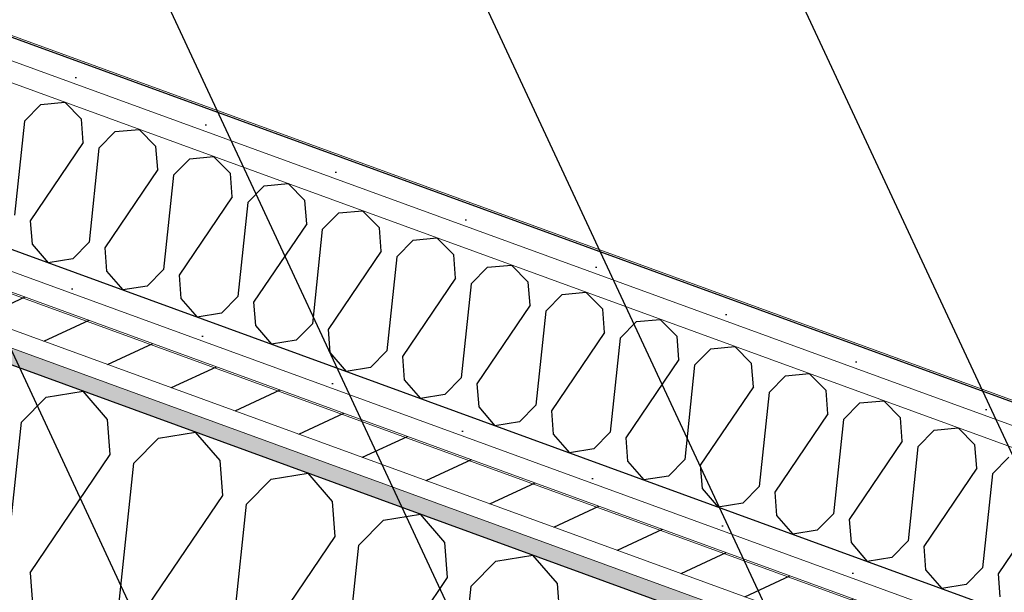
# Model space of a CAD drawing. Header units: millimetres. Extents: x 112481703 to 112588235, y 1264638581 to 1264713486.
# Tile 448 of 487: x 112584044 to 112584660, y 1264689096 to 1264689454. Entities that reach past the tile are written whole.
import ezdxf
from ezdxf.enums import TextEntityAlignment as Align

# ---------------------------------------------------------------- set-up
doc = ezdxf.new("R2010")
doc.units = ezdxf.units.MM
doc.header["$LTSCALE"] = 0.5
doc.header["$MEASUREMENT"] = 0
doc.linetypes.add('PLINE', pattern=[0])
doc.layers.add('235- Utvendig kledning og overflate', color=7, linetype='Continuous', lineweight=0)
doc.layers.add('236- Innvendig kledning og overflate', color=7, linetype='Continuous', lineweight=0)
for name, color, linetype in [('862- M___Nettoareal', 7, 'Continuous'), ('862- M___Nettoareal (1-100)', 7, 'Continuous'), ('862- M___Nettoareal(Polylinje)', 7, 'Continuous'), ('LA_farge_dekke_asfalt2', 7, 'Continuous'), ('Yttervegger.A225', 7, 'Continuous'), ('Yttervegger.A225 (Skravur)', 7, 'Continuous')]:
    doc.layers.add(name, color=color, linetype=linetype)
doc.styles.add('GENERATED_STYLE_1', font='arial.ttf')
pattern_1 = [(249.956, (112557650, 1264717795), (-81.357, 29.68231), [0, -50]), (249.956, (112557682.11, 1264717756.67), (-81.357, 29.68231), [0, -50])]

# ---------------------------------------------------------------- blocks, each defined once
blk = doc.blocks.new('Teknisk rom_20_17', base_point=(112585163.88, 1264690336.62))
at = {"layer": '862- M___Nettoareal(Polylinje)', "linetype": 'PLINE', "flags": 128}
blk.add_lwpolyline([(112587298.86, 1264690713.79), (112583189.99, 1264692212.87), (112582397.97, 1264690041.99), (112586506.83, 1264688542.91)], close=True, dxfattribs=at)
blk = doc.blocks.new('*X299', base_point=(112557650, 1264717795))
at = {"layer": 'Yttervegger.A225 (Skravur)', "linetype": 'PLINE'}
for p, q in [((112584047.19, 1264689390.59), (112584057.42, 1264689400.99)), ((112584057.42, 1264689400.99), (112584072.33, 1264689402.37)), ((112584082.85, 1264689391.71), (112584072.33, 1264689402.37)), ((112584047.19, 1264689390.59), (112584040.99, 1264689331.66)), ((112584083.98, 1264689377.17), (112584082.85, 1264689391.71)), ((112584103.99, 1264689384), (112584118.9, 1264689385.38)), ((112584129.43, 1264689374.72), (112584118.9, 1264689385.38)), ((112584093.76, 1264689373.6), (112584103.99, 1264689384)), ((112584083.98, 1264689377.17), (112584050.77, 1264689328.09)), ((112584093.76, 1264689373.6), (112584087.56, 1264689314.67)), ((112584130.55, 1264689360.18), (112584129.43, 1264689374.72)), ((112584140.34, 1264689356.61), (112584150.56, 1264689367.01)), ((112584150.56, 1264689367.01), (112584165.47, 1264689368.39)), ((112584176, 1264689357.73), (112584165.47, 1264689368.39)), ((112584130.55, 1264689360.18), (112584097.35, 1264689311.1)), ((112584140.34, 1264689356.61), (112584134.13, 1264689297.68)), ((112584177.12, 1264689343.19), (112584176, 1264689357.73)), ((112584186.91, 1264689339.62), (112584197.13, 1264689350.02)), ((112584197.13, 1264689350.02), (112584212.05, 1264689351.4)), ((112584222.57, 1264689340.74), (112584212.05, 1264689351.4)), ((112584177.12, 1264689343.19), (112584143.92, 1264689294.11)), ((112584186.91, 1264689339.62), (112584180.7, 1264689280.69)), ((112584223.69, 1264689326.2), (112584222.57, 1264689340.74)), ((112584233.48, 1264689322.63), (112584243.7, 1264689333.03)), ((112584243.7, 1264689333.03), (112584258.62, 1264689334.41)), ((112584269.14, 1264689323.75), (112584258.62, 1264689334.41)), ((112584050.77, 1264689328.09), (112584051.9, 1264689313.55)), ((112584223.69, 1264689326.2), (112584190.49, 1264689277.12)), ((112584233.48, 1264689322.63), (112584227.28, 1264689263.7)), ((112584270.27, 1264689309.21), (112584269.14, 1264689323.75)), ((112584290.28, 1264689316.04), (112584305.19, 1264689317.42)), ((112584315.71, 1264689306.76), (112584305.19, 1264689317.42)), ((112584051.9, 1264689313.55), (112584062.03, 1264689301.81)), ((112584087.56, 1264689314.67), (112584077.34, 1264689304.27)), ((112584097.35, 1264689311.1), (112584098.47, 1264689296.56)), ((112584280.05, 1264689305.64), (112584290.28, 1264689316.04)), ((112584077.34, 1264689304.27), (112584062.03, 1264689301.81)), ((112584270.27, 1264689309.21), (112584237.06, 1264689260.13)), ((112584280.05, 1264689305.64), (112584273.85, 1264689246.71)), ((112584316.84, 1264689292.22), (112584315.71, 1264689306.76)), ((112584326.62, 1264689288.65), (112584336.85, 1264689299.05)), ((112584336.85, 1264689299.05), (112584351.76, 1264689300.43)), ((112584362.28, 1264689289.77), (112584351.76, 1264689300.43)), ((112584098.47, 1264689296.56), (112584108.6, 1264689284.82)), ((112584134.13, 1264689297.68), (112584123.91, 1264689287.28)), ((112584143.92, 1264689294.11), (112584145.04, 1264689279.57)), ((112584316.84, 1264689292.22), (112584283.63, 1264689243.14)), ((112584123.91, 1264689287.28), (112584108.6, 1264689284.82)), ((112584326.62, 1264689288.65), (112584320.42, 1264689229.72)), ((112584363.41, 1264689275.22), (112584362.28, 1264689289.77)), ((112584145.04, 1264689279.57), (112584155.17, 1264689267.83)), ((112584180.7, 1264689280.69), (112584170.48, 1264689270.29)), ((112584373.19, 1264689271.65), (112584383.42, 1264689282.06)), ((112584383.42, 1264689282.06), (112584398.33, 1264689283.43)), ((112584408.85, 1264689272.78), (112584398.33, 1264689283.43)), ((112584190.49, 1264689277.12), (112584191.61, 1264689262.58)), ((112584363.41, 1264689275.22), (112584330.2, 1264689226.15)), ((112584170.48, 1264689270.29), (112584155.17, 1264689267.83)), ((112584373.19, 1264689271.65), (112584366.99, 1264689212.72)), ((112584409.98, 1264689258.23), (112584408.85, 1264689272.78)), ((112584191.61, 1264689262.58), (112584201.74, 1264689250.84)), ((112584227.28, 1264689263.7), (112584217.05, 1264689253.3)), ((112584419.76, 1264689254.66), (112584429.99, 1264689265.06)), ((112584429.99, 1264689265.06), (112584444.9, 1264689266.44)), ((112584455.43, 1264689255.78), (112584444.9, 1264689266.44)), ((112584237.06, 1264689260.13), (112584238.19, 1264689245.59)), ((112584409.98, 1264689258.23), (112584376.78, 1264689209.15)), ((112584456.55, 1264689241.24), (112584455.43, 1264689255.78)), ((112584217.05, 1264689253.3), (112584201.74, 1264689250.84)), ((112584419.76, 1264689254.66), (112584413.56, 1264689195.73)), ((112584476.56, 1264689248.07), (112584491.48, 1264689249.45)), ((112584502, 1264689238.79), (112584491.48, 1264689249.45)), ((112584238.19, 1264689245.59), (112584248.31, 1264689233.85)), ((112584273.85, 1264689246.71), (112584263.62, 1264689236.31)), ((112584283.63, 1264689243.14), (112584284.76, 1264689228.59)), ((112584466.34, 1264689237.67), (112584476.56, 1264689248.07)), ((112584263.62, 1264689236.31), (112584248.31, 1264689233.85)), ((112584456.55, 1264689241.24), (112584423.35, 1264689192.16)), ((112584466.34, 1264689237.67), (112584460.13, 1264689178.74)), ((112584503.12, 1264689224.25), (112584502, 1264689238.79)), ((112584512.91, 1264689220.68), (112584523.13, 1264689231.08)), ((112584523.13, 1264689231.08), (112584538.05, 1264689232.46)), ((112584548.57, 1264689221.8), (112584538.05, 1264689232.46)), ((112584284.76, 1264689228.59), (112584294.89, 1264689216.86)), ((112584320.42, 1264689229.72), (112584310.19, 1264689219.31)), ((112584330.2, 1264689226.15), (112584331.33, 1264689211.6)), ((112584503.12, 1264689224.25), (112584469.92, 1264689175.17)), ((112584310.19, 1264689219.31), (112584294.89, 1264689216.86)), ((112584512.91, 1264689220.68), (112584506.71, 1264689161.75)), ((112584549.69, 1264689207.26), (112584548.57, 1264689221.8)), ((112584366.99, 1264689212.72), (112584356.77, 1264689202.32)), ((112584559.48, 1264689203.69), (112584569.7, 1264689214.09)), ((112584569.7, 1264689214.09), (112584584.62, 1264689215.47)), ((112584595.14, 1264689204.81), (112584584.62, 1264689215.47)), ((112584331.33, 1264689211.6), (112584341.46, 1264689199.87)), ((112584376.78, 1264689209.15), (112584377.9, 1264689194.61)), ((112584549.69, 1264689207.26), (112584516.49, 1264689158.18)), ((112584356.77, 1264689202.32), (112584341.46, 1264689199.87)), ((112584559.48, 1264689203.69), (112584553.28, 1264689144.76)), ((112584596.27, 1264689190.27), (112584595.14, 1264689204.81)), ((112584377.9, 1264689194.61), (112584388.03, 1264689182.87)), ((112584413.56, 1264689195.73), (112584403.34, 1264689185.33)), ((112584606.05, 1264689186.7), (112584616.28, 1264689197.1)), ((112584616.28, 1264689197.1), (112584631.19, 1264689198.48)), ((112584641.71, 1264689187.82), (112584631.19, 1264689198.48)), ((112584423.35, 1264689192.16), (112584424.47, 1264689177.62)), ((112584596.27, 1264689190.27), (112584563.06, 1264689141.19)), ((112584642.84, 1264689173.28), (112584641.71, 1264689187.82)), ((112584403.34, 1264689185.33), (112584388.03, 1264689182.87)), ((112584606.05, 1264689186.7), (112584599.85, 1264689127.77)), ((112584424.47, 1264689177.62), (112584434.6, 1264689165.88)), ((112584460.13, 1264689178.74), (112584449.91, 1264689168.34)), ((112584469.92, 1264689175.17), (112584471.04, 1264689160.63)), ((112584652.62, 1264689169.71), (112584662.85, 1264689180.11)), ((112584642.84, 1264689173.28), (112584609.63, 1264689124.2)), ((112584652.62, 1264689169.71), (112584646.42, 1264689110.78)), ((112584449.91, 1264689168.34), (112584434.6, 1264689165.88)), ((112584471.04, 1264689160.63), (112584481.17, 1264689148.89)), ((112584506.71, 1264689161.75), (112584496.48, 1264689151.35)), ((112584516.49, 1264689158.18), (112584517.62, 1264689143.64)), ((112584689.41, 1264689156.29), (112584656.2, 1264689107.21)), ((112584496.48, 1264689151.35), (112584481.17, 1264689148.89)), ((112584553.28, 1264689144.76), (112584543.05, 1264689134.36)), ((112584517.62, 1264689143.64), (112584527.74, 1264689131.9)), ((112584563.06, 1264689141.19), (112584564.19, 1264689126.65)), ((112584543.05, 1264689134.36), (112584527.74, 1264689131.9)), ((112584564.19, 1264689126.65), (112584574.32, 1264689114.91)), ((112584599.85, 1264689127.77), (112584589.62, 1264689117.37)), ((112584609.63, 1264689124.2), (112584610.76, 1264689109.66)), ((112584589.62, 1264689117.37), (112584574.32, 1264689114.91)), ((112584610.76, 1264689109.66), (112584620.89, 1264689097.92)), ((112584646.42, 1264689110.78), (112584636.19, 1264689100.38)), ((112584656.2, 1264689107.21), (112584657.33, 1264689092.67)), ((112584636.19, 1264689100.38), (112584620.89, 1264689097.92))]:
    blk.add_line(p, q, dxfattribs=at)
blk = doc.blocks.new('*X415', base_point=(112557650, 1264717795))
at = {"layer": 'Yttervegger.A225 (Skravur)', "linetype": 'PLINE'}
for p, q in [((112584060.75, 1264689217.75), (112584083.87, 1264689221.46)), ((112584099.16, 1264689203.73), (112584083.87, 1264689221.46)), ((112584045.31, 1264689202.04), (112584060.75, 1264689217.75)), ((112584035.94, 1264689113.04), (112584045.31, 1264689202.04)), ((112584100.86, 1264689181.77), (112584099.16, 1264689203.73)), ((112584131.08, 1264689192.09), (112584154.2, 1264689195.8)), ((112584169.5, 1264689178.07), (112584154.2, 1264689195.8)), ((112584115.64, 1264689176.38), (112584131.08, 1264689192.09)), ((112584050.72, 1264689107.65), (112584100.86, 1264689181.77)), ((112584106.27, 1264689087.38), (112584115.64, 1264689176.38)), ((112584171.2, 1264689156.11), (112584169.5, 1264689178.07)), ((112584201.42, 1264689166.43), (112584224.53, 1264689170.14)), ((112584239.83, 1264689152.41), (112584224.53, 1264689170.14)), ((112584185.97, 1264689150.72), (112584201.42, 1264689166.43)), ((112584121.05, 1264689081.99), (112584171.2, 1264689156.11)), ((112584176.61, 1264689061.72), (112584185.97, 1264689150.72)), ((112584241.53, 1264689130.45), (112584239.83, 1264689152.41)), ((112584271.75, 1264689140.77), (112584294.87, 1264689144.48)), ((112584310.16, 1264689126.75), (112584294.87, 1264689144.48)), ((112584256.31, 1264689125.06), (112584271.75, 1264689140.77)), ((112584191.38, 1264689056.33), (112584241.53, 1264689130.45)), ((112584311.86, 1264689104.79), (112584310.16, 1264689126.75)), ((112584246.94, 1264689036.06), (112584256.31, 1264689125.06)), ((112584326.64, 1264689099.4), (112584342.08, 1264689115.11)), ((112584342.08, 1264689115.11), (112584365.2, 1264689118.82)), ((112584380.49, 1264689101.09), (112584365.2, 1264689118.82)), ((112584050.72, 1264689107.65), (112584052.42, 1264689085.69)), ((112584261.72, 1264689030.67), (112584311.86, 1264689104.79)), ((112584382.19, 1264689079.13), (112584380.49, 1264689101.09)), ((112584317.27, 1264689010.4), (112584326.64, 1264689099.4))]:
    blk.add_line(p, q, dxfattribs=at)
blk = doc.blocks.new('Label_59', base_point=(112584245.38, 1264690493.04))
at = {"layer": '862- M___Nettoareal (1-100)', "char_height": 200, "attachment_point": 1, "rotation": 249.95599, "style": 'GENERATED_STYLE_1'}
for s, insert in [('\\A1;{\\pql;\\pt0,241000;\\fArial|b0|i0|c0|p0;\\W1.000000;Teknisk rom\\fArial|b0|i0|c0|p0;\\W1.000000;\\A1{\\H.66x;\\S^  ;}\\fArial|b0|i0|c0|p0;\\W1.000000;\\fArial|b0|i0|c0|p0;\\W1.000000;\\A1{\\H.66x;\\S^  ;}\\fArial|b0|i0|c0|p0;\\W1.000000;\\fArial|b0|i0|c0|p0;\\W1.000000;\\fArial|b0|i0|c0|p0;\\W1.000000;\\fArial|b0|i0|c0|p0;\\W1.000000;\\fArial|b0|i0|c0|p0;\\W1.000000;\\fArial|b0|i0|c0|p0;\\W1.000000;\\fArial|b0|i0|c0|p0;\\W1.000000;\\A1{\\H.66x;\\S^  ;}\\fArial|b0|i0|c0|p0;\\W1.000000;\\fArial|b0|i0|c0|p0;\\W1.000000;\\A1{\\H.66x;\\S^  ;}\\fArial|b0|i0|c0|p0;\\W1.000000;\\fArial|b0|i0|c0|p0;\\W1.000000;\\fArial|b0|i0|c0|p0;\\W1.000000;\\fArial|b0|i0|c0|p0;\\W1.000000;\\fArial|b0|i0|c0|p0;\\W1.000000;\\fArial|b0|i0|c0|p0;\\W1.000000;\\fArial|b0|i0|c0|p0;\\W1.000000;\\A1{\\H.66x;\\S^  ;}\\fArial|b0|i0|c0|p0;\\W1.000000;\\fArial|b0|i0|c0|p0;\\W1.000000;\\A1{\\H.66x;\\S^  ;}\\fArial|b0|i0|c0|p0;\\W1.000000;\\fArial|b0|i0|c0|p0;\\W1.000000;\\fArial|b0|i0|c0|p0;\\W1.000000;\\fArial|b0|i0|c0|p0;\\W1.000000;\\fArial|b0|i0|c0|p0;\\W1.000000;\\fArial|b0|i0|c0|p0;\\W1.000000;\\fArial|b0|i0|c0|p0;\\W1.000000;\\A1{\\H.66x;\\S^  ;}\\fArial|b0|i0|c0|p0;\\W1.000000;\\fArial|b0|i0|c0|p0;\\W1.000000;\\A1{\\H.66x;\\S^  ;}\\fArial|b0|i0|c0|p0;\\W1.000000;\\fArial|b0|i0|c0|p0;\\W1.000000;\\fArial|b0|i0|c0|p0;\\W1.000000;\\fArial|b0|i0|c0|p0;\\W1.000000;\\fArial|b0|i0|c0|p0;\\W1.000000;\\fArial|b0|i0|c0|p0;\\W1.000000;\\fArial|b0|i0|c0|p0;\\W1.000000;\\A1{\\H.66x;\\S^  ;}\\fArial|b0|i0|c0|p0;\\W1.000000;\\fArial|b0|i0|c0|p0;\\W1.000000;\\A1{\\H.66x;\\S^  ;}\\fArial|b0|i0|c0|p0;\\W1.000000;\\fArial|b0|i0|c0|p0;\\W1.000000;\\fArial|b0|i0|c0|p0;\\W1.000000;\\fArial|b0|i0|c0|p0;\\W1.000000;\\fArial|b0|i0|c0|p0;\\W1.000000;\\fArial|b0|i0|c0|p0;\\W1.000000;\\fArial|b0|i0|c0|p0;\\W1.000000;\\fArial|b0|i0|c0|p0;\\W1.000000;}', (112584597.38, 1264691132.72)), ('\\A1;{\\pql;\\pt0,241000;\\fArial|b0|i0|c0|p0;\\W1.000000;20\\fArial|b0|i0|c0|p0;\\W1.000000;\\A1{\\H.66x;\\S^  ;}\\fArial|b0|i0|c0|p0;\\W1.000000;\\fArial|b0|i0|c0|p0;\\W1.000000;\\A1{\\H.66x;\\S^  ;}\\fArial|b0|i0|c0|p0;\\W1.000000;\\fArial|b0|i0|c0|p0;\\W1.000000;\\fArial|b0|i0|c0|p0;\\W1.000000;\\fArial|b0|i0|c0|p0;\\W1.000000;\\fArial|b0|i0|c0|p0;\\W1.000000;\\fArial|b0|i0|c0|p0;\\W1.000000;\\fArial|b0|i0|c0|p0;\\W1.000000;\\A1{\\H.66x;\\S^  ;}\\fArial|b0|i0|c0|p0;\\W1.000000;\\fArial|b0|i0|c0|p0;\\W1.000000;\\A1{\\H.66x;\\S^  ;}\\fArial|b0|i0|c0|p0;\\W1.000000;\\fArial|b0|i0|c0|p0;\\W1.000000;\\fArial|b0|i0|c0|p0;\\W1.000000;\\fArial|b0|i0|c0|p0;\\W1.000000;\\fArial|b0|i0|c0|p0;\\W1.000000;\\fArial|b0|i0|c0|p0;\\W1.000000;\\fArial|b0|i0|c0|p0;\\W1.000000;\\A1{\\H.66x;\\S^  ;}\\fArial|b0|i0|c0|p0;\\W1.000000;\\fArial|b0|i0|c0|p0;\\W1.000000;\\A1{\\H.66x;\\S^  ;}\\fArial|b0|i0|c0|p0;\\W1.000000;\\fArial|b0|i0|c0|p0;\\W1.000000;\\fArial|b0|i0|c0|p0;\\W1.000000;\\fArial|b0|i0|c0|p0;\\W1.000000;\\fArial|b0|i0|c0|p0;\\W1.000000;\\fArial|b0|i0|c0|p0;\\W1.000000;\\fArial|b0|i0|c0|p0;\\W1.000000;\\A1{\\H.66x;\\S^  ;}\\fArial|b0|i0|c0|p0;\\W1.000000;\\fArial|b0|i0|c0|p0;\\W1.000000;\\A1{\\H.66x;\\S^  ;}\\fArial|b0|i0|c0|p0;\\W1.000000;\\fArial|b0|i0|c0|p0;\\W1.000000;\\fArial|b0|i0|c0|p0;\\W1.000000;\\fArial|b0|i0|c0|p0;\\W1.000000;\\fArial|b0|i0|c0|p0;\\W1.000000;\\fArial|b0|i0|c0|p0;\\W1.000000;\\fArial|b0|i0|c0|p0;\\W1.000000;\\A1{\\H.66x;\\S^  ;}\\fArial|b0|i0|c0|p0;\\W1.000000;\\fArial|b0|i0|c0|p0;\\W1.000000;\\A1{\\H.66x;\\S^  ;}\\fArial|b0|i0|c0|p0;\\W1.000000;\\fArial|b0|i0|c0|p0;\\W1.000000;\\fArial|b0|i0|c0|p0;\\W1.000000;\\fArial|b0|i0|c0|p0;\\W1.000000;\\fArial|b0|i0|c0|p0;\\W1.000000;\\fArial|b0|i0|c0|p0;\\W1.000000;\\fArial|b0|i0|c0|p0;\\W1.000000;\\fArial|b0|i0|c0|p0;\\W1.000000;}', (112584899.49, 1264691043.79))]:
    blk.add_mtext(s, dxfattribs=dict(at, insert=insert))
at = {"layer": '862- M___Nettoareal (1-100)', "style": 'GENERATED_STYLE_1'}
for tag, p in [('DUMMY_108', (112584351.93, 1264691243.56)), ('DUMMY_107', (112584647.18, 1264691135.84)), ('DUMMY_106', (112584942.44, 1264691028.12))]:
    blk.add_attdef(tag, text='', height=200, rotation=249.95599, dxfattribs=at).set_placement(p, align=Align.TOP_LEFT)

msp = doc.modelspace()

# ---------------------------------------------------------------- hatches: boundary and pattern name
at = {"layer": 'LA_farge_dekke_asfalt2', "linetype": 'Continuous'}
h = msp.add_hatch(dxfattribs=at)
h.set_pattern_fill('Murverk', color=256, style=0, pattern_type=2)
h.set_pattern_definition([(294.956, (112557650, 1264717795), (163.1938, 75.94596), [])])
h.paths.add_polyline_path([(112562670.28, 1264672618.44), (112565507.41, 1264680394.81), (112573384.41, 1264677520.97), (112579262.36, 1264693631.99), (112587341.37, 1264690684.44), (112579714.93, 1264669780.94), (112576475.27, 1264670962.9), (112575386.63, 1264667979.01)])
at = {"layer": 'Yttervegger.A225 (Skravur)', "linetype": 'Continuous'}
h = msp.add_hatch(dxfattribs=at)
h.set_pattern_fill('Prikker_tett', color=256, style=0, pattern_type=2)
h.set_pattern_definition(pattern_1)
h.paths.add_polyline_path([(112586507.18, 1264688543.85), (112582398.31, 1264690042.93), (112582393.17, 1264690028.84), (112586502.04, 1264688529.76)])
h = msp.add_hatch(dxfattribs=at)
h.set_pattern_fill('Prikker_tett', color=256, style=0, pattern_type=2)
h.set_pattern_definition(pattern_1)
h.paths.add_polyline_path([(112586514.25, 1264688525.3), (112582393.17, 1264690028.84), (112582388.72, 1264690016.62), (112586509.79, 1264688513.09)])
h = msp.add_hatch(dxfattribs=at)
h.set_pattern_fill('Skrålinjer_1', color=256, style=0, pattern_type=2)
h.set_pattern_definition([(204.95599, (112557650, 1264717795), (-12.65766, 27.198964), [])])
h.paths.add_polyline_path([(112586661.16, 1264688326.93), (112582160.55, 1264689968.94), (112582153.01, 1264689948.27), (112586653.62, 1264688306.27)])
h = msp.add_hatch(dxfattribs=at)
h.set_pattern_fill('Prikker_tett', color=256, style=0, pattern_type=2)
h.set_pattern_definition(pattern_1)
h.paths.add_polyline_path([(112586630.12, 1264688303.13), (112582149.24, 1264689937.94), (112582145.81, 1264689928.54), (112586626.69, 1264688293.74)])
h = msp.add_hatch(dxfattribs=at)
h.set_pattern_fill('Prikker_tett', color=256, style=0, pattern_type=2)
h.set_pattern_definition(pattern_1)
h.paths.add_polyline_path([(112586650, 1264688357.62), (112582355.13, 1264689924.56), (112582350.67, 1264689912.35), (112586645.54, 1264688345.4)])
h = msp.add_hatch(dxfattribs=at)
h.set_pattern_fill('Prikker_tett', color=256, style=0, pattern_type=2)
h.set_pattern_definition(pattern_1)
h.paths.add_polyline_path([(112586645.54, 1264688345.4), (112582350.67, 1264689912.35), (112582346.22, 1264689900.13), (112586641.09, 1264688333.19)])

# ---------------------------------------------------------------- linework, layer by layer
at = {"layer": '235- Utvendig kledning og overflate', "linetype": 'PLINE'}
for p, q in [((112586643.28, 1264688310.04), (112582153.01, 1264689948.27)), ((112586630.12, 1264688303.13), (112582149.24, 1264689937.94)), ((112582350.67, 1264689912.35), (112586645.54, 1264688345.4))]:
    msp.add_line(p, q, dxfattribs=at)
at = {"layer": '235- Utvendig kledning og overflate', "linetype": 'PLINE', "flags": 128}
for points in [[(112586661.16, 1264688326.93), (112582160.55, 1264689968.94)], [(112582346.22, 1264689900.13), (112586641.09, 1264688333.19)]]:
    msp.add_lwpolyline(points, dxfattribs=at)
at = {"layer": '236- Innvendig kledning og overflate', "linetype": 'PLINE'}
for p, q in [((112586514.25, 1264688525.3), (112582393.17, 1264690028.84)), ((112586509.79, 1264688513.09), (112582388.72, 1264690016.62))]:
    msp.add_line(p, q, dxfattribs=at)
at = {"layer": '236- Innvendig kledning og overflate', "linetype": 'PLINE', "flags": 128}
msp.add_lwpolyline([(112586507.18, 1264688543.85), (112582398.31, 1264690042.93)], dxfattribs=at)
at = {"layer": 'Yttervegger.A225', "linetype": 'PLINE'}
for p, q in [((112586487.66, 1264688344.46), (112582145.81, 1264689928.54)), ((112582355.13, 1264689924.56), (112586510.96, 1264688408.34))]:
    msp.add_line(p, q, dxfattribs=at)

# ---------------------------------------------------------------- block references
at = {"layer": '862- M___Nettoareal', "linetype": 'Continuous'}
msp.add_blockref('Teknisk rom_20_17', (112585163.88, 1264690336.62), dxfattribs=at)
at = {"layer": '862- M___Nettoareal (1-100)', "linetype": 'PLINE'}
msp.add_blockref('Label_59', (112584245.38, 1264690493.04), dxfattribs=at)
at = {"layer": 'Yttervegger.A225'}
for name in ['*X299', '*X415']:
    msp.add_blockref(name, (112557650, 1264717795), dxfattribs=at)

doc.saveas('drawing.dxf')
